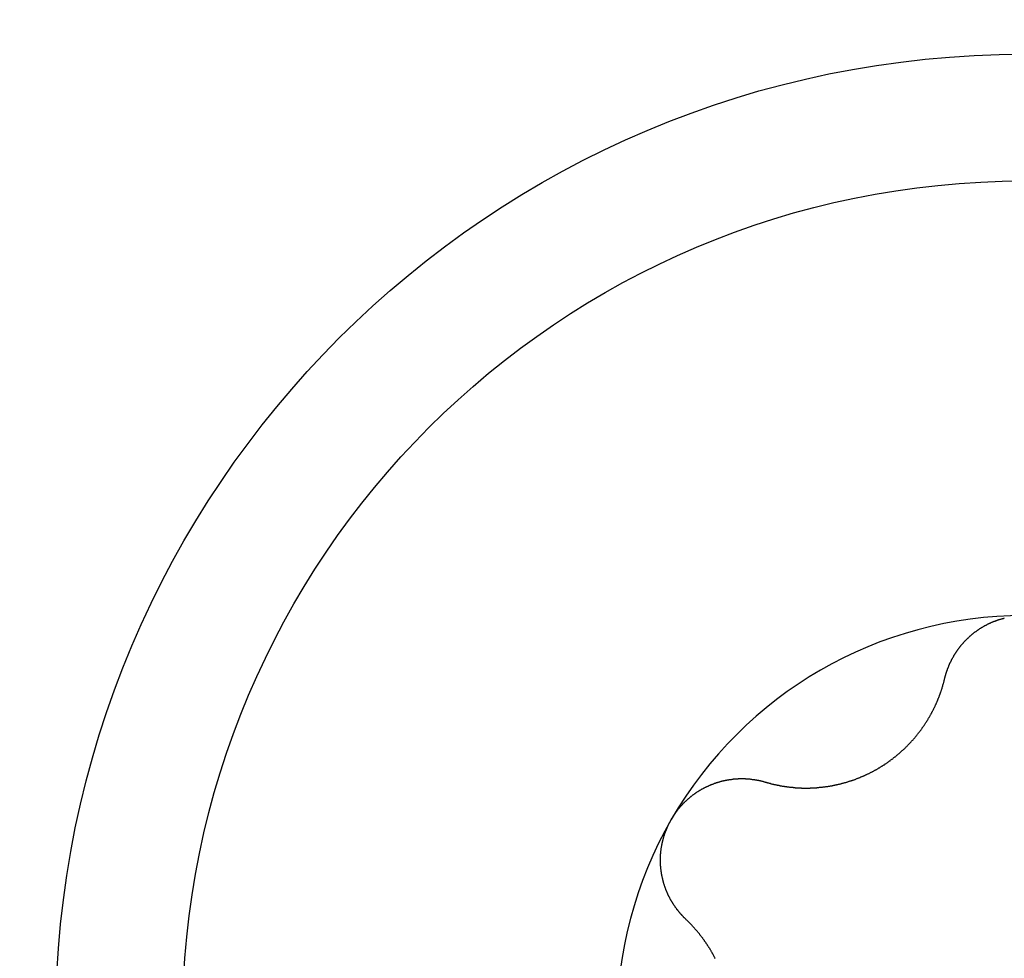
# Model space of a CAD drawing. Extents: x 1107 to 4046, y 937 to 3355.
# Tile 699 of 861: x 2090.93 to 2096.37, y 3190.38 to 3195.56. Entities that reach past the tile are written whole.
import ezdxf

# ---------------------------------------------------------------- set-up
doc = ezdxf.new("R2010")
doc.units = 0
doc.layers.add('KF_VIDA_L___C_BOTTOM', color=7, linetype='CONTINUOUS')

# ---------------------------------------------------------------- blocks, each defined once
blk = doc.blocks.new('KF_VIDA_L___C_BOTTOM')
at = {"layer": 'KF_VIDA_L___C_BOTTOM'}
for points in [[(-90.9379, 316.904, 0), (-90.9373, 316.906, 0), (-90.9368, 316.908, 0), (-90.9362, 316.91, 0), (-90.9357, 316.913, 0), (-90.9351, 316.915, 0), (-90.9345, 316.917, 0), (-90.9339, 316.919, 0), (-90.9333, 316.921, 0), (-90.9327, 316.923, 0), (-90.9321, 316.926, 0), (-90.9314, 316.928, 0), (-90.9308, 316.93, 0), (-90.9301, 316.932, 0), (-90.9295, 316.934, 0), (-90.9288, 316.936, 0), (-90.9281, 316.939, 0), (-90.9274, 316.941, 0), (-90.9267, 316.943, 0), (-90.9259, 316.945, 0), (-90.9252, 316.947, 0), (-90.9244, 316.949, 0), (-90.9237, 316.951, 0), (-90.9229, 316.954, 0), (-90.9221, 316.956, 0), (-90.9213, 316.958, 0), (-90.9205, 316.96, 0), (-90.9197, 316.962, 0), (-90.9189, 316.964, 0), (-90.9181, 316.966, 0), (-90.9172, 316.968, 0), (-90.9163, 316.971, 0), (-90.9155, 316.973, 0), (-90.9146, 316.975, 0), (-90.9137, 316.977, 0), (-90.9128, 316.979, 0), (-90.9119, 316.981, 0), (-90.911, 316.983, 0), (-90.9101, 316.985, 0), (-90.9091, 316.987, 0), (-90.9082, 316.989, 0), (-90.9072, 316.991, 0), (-90.9062, 316.993, 0), (-90.9053, 316.995, 0), (-90.9043, 316.997, 0), (-90.9033, 316.999, 0), (-90.9023, 317.001, 0), (-90.9013, 317.003, 0), (-90.9002, 317.006, 0), (-90.8992, 317.008, 0), (-90.8981, 317.01, 0), (-90.8971, 317.012, 0), (-90.896, 317.014, 0), (-90.8949, 317.016, 0), (-90.8938, 317.018, 0), (-90.8927, 317.019, 0), (-90.8916, 317.021, 0), (-90.8905, 317.023, 0), (-90.8894, 317.025, 0), (-90.8883, 317.027, 0), (-90.8871, 317.029, 0), (-90.886, 317.031, 0), (-90.8848, 317.033, 0), (-90.8836, 317.035, 0), (-90.8825, 317.037, 0), (-90.8813, 317.039, 0), (-90.8801, 317.041, 0), (-90.8789, 317.043, 0), (-90.8776, 317.045, 0), (-90.8764, 317.047, 0), (-90.8752, 317.048, 0), (-90.8739, 317.05, 0), (-90.8727, 317.052, 0), (-90.8714, 317.054, 0), (-90.8701, 317.056, 0), (-90.8689, 317.058, 0), (-90.8676, 317.06, 0), (-90.8663, 317.061, 0), (-90.865, 317.063, 0), (-90.8636, 317.065, 0), (-90.8623, 317.067, 0), (-90.861, 317.069, 0), (-90.8596, 317.07, 0), (-90.8583, 317.072, 0), (-90.8569, 317.074, 0), (-90.8556, 317.076, 0), (-90.8542, 317.078, 0), (-90.8528, 317.079, 0), (-90.8514, 317.081, 0), (-90.85, 317.083, 0), (-90.8486, 317.085, 0), (-90.8471, 317.086, 0), (-90.8457, 317.088, 0), (-90.8442, 317.09, 0), (-90.8427, 317.092, 0), (-90.8412, 317.093, 0), (-90.8397, 317.095, 0), (-90.8382, 317.097, 0), (-90.8367, 317.098, 0), (-90.8352, 317.1, 0), (-90.8336, 317.102, 0), (-90.8321, 317.104, 0), (-90.8305, 317.105, 0), (-90.829, 317.107, 0), (-90.8274, 317.109, 0), (-90.8258, 317.11, 0), (-90.8242, 317.112, 0), (-90.8225, 317.114, 0), (-90.8209, 317.115, 0), (-90.8193, 317.117, 0), (-90.8176, 317.119, 0), (-90.8159, 317.12, 0), (-90.8143, 317.122, 0), (-90.8126, 317.124, 0), (-90.8109, 317.125, 0), (-90.8092, 317.127, 0), (-90.8075, 317.128, 0), (-90.8057, 317.13, 0), (-90.804, 317.132, 0), (-90.8023, 317.133, 0), (-90.8005, 317.135, 0), (-90.7987, 317.136, 0), (-90.797, 317.138, 0), (-90.7952, 317.139, 0), (-90.7934, 317.141, 0), (-90.7916, 317.143, 0), (-90.7897, 317.144, 0), (-90.7879, 317.146, 0), (-90.7861, 317.147, 0), (-90.7842, 317.149, 0), (-90.7824, 317.15, 0), (-90.7805, 317.152, 0), (-90.7786, 317.153, 0), (-90.7767, 317.155, 0), (-90.7749, 317.156, 0), (-90.773, 317.158, 0), (-90.771, 317.159, 0), (-90.7691, 317.16, 0), (-90.7672, 317.162, 0), (-90.7652, 317.163, 0), (-90.7633, 317.165, 0), (-90.7613, 317.166, 0), (-90.7594, 317.168, 0), (-90.7574, 317.169, 0), (-90.7554, 317.17, 0), (-90.7534, 317.172, 0), (-90.7514, 317.173, 0), (-90.7494, 317.174, 0), (-90.7474, 317.176, 0), (-90.7454, 317.177, 0), (-90.7433, 317.178, 0), (-90.7413, 317.18, 0), (-90.7392, 317.181, 0), (-90.7372, 317.182, 0), (-90.7351, 317.184, 0), (-90.733, 317.185, 0), (-90.731, 317.186, 0), (-90.7289, 317.187, 0), (-90.7268, 317.189, 0), (-90.7247, 317.19, 0), (-90.7225, 317.191, 0), (-90.7204, 317.192, 0), (-90.7183, 317.193, 0), (-90.7161, 317.195, 0), (-90.714, 317.196, 0), (-90.7118, 317.197, 0), (-90.7097, 317.198, 0), (-90.7075, 317.199, 0), (-90.7053, 317.2, 0), (-90.7032, 317.202, 0), (-90.701, 317.203, 0), (-90.6988, 317.204, 0), (-90.6966, 317.205, 0), (-90.6944, 317.206, 0), (-90.6921, 317.207, 0), (-90.6899, 317.208, 0), (-90.6877, 317.209, 0), (-90.6854, 317.21, 0), (-90.6832, 317.211, 0), (-90.6809, 317.212, 0), (-90.6787, 317.213, 0), (-90.6764, 317.214, 0), (-90.6742, 317.215, 0), (-90.6719, 317.216, 0), (-90.6696, 317.217, 0), (-90.6673, 317.218, 0), (-90.665, 317.219, 0), (-90.6627, 317.219, 0), (-90.6604, 317.22, 0), (-90.6581, 317.221, 0), (-90.6558, 317.222, 0), (-90.6535, 317.223, 0), (-90.6512, 317.224, 0), (-90.6488, 317.225, 0), (-90.6465, 317.225, 0), (-90.6442, 317.226, 0), (-90.6418, 317.227, 0), (-90.6395, 317.228, 0), (-90.6371, 317.228, 0), (-90.6348, 317.229, 0), (-90.6324, 317.23, 0), (-90.6301, 317.231, 0), (-90.6277, 317.231, 0), (-90.6253, 317.232, 0), (-90.623, 317.233, 0), (-90.6206, 317.233, 0), (-90.6182, 317.234, 0), (-90.6158, 317.235, 0), (-90.6135, 317.235, 0), (-90.6111, 317.236, 0), (-90.6087, 317.237, 0)], [(-91.9298, 316.331, 0), (-91.9272, 316.33, 0), (-91.9246, 316.33, 0), (-91.9219, 316.329, 0), (-91.9193, 316.328, 0), (-91.9166, 316.327, 0), (-91.914, 316.327, 0), (-91.9113, 316.326, 0), (-91.9087, 316.325, 0), (-91.906, 316.324, 0), (-91.9034, 316.324, 0), (-91.9007, 316.323, 0), (-91.8981, 316.322, 0), (-91.8954, 316.322, 0), (-91.8927, 316.321, 0), (-91.8901, 316.32, 0), (-91.8874, 316.32, 0), (-91.8847, 316.319, 0), (-91.8821, 316.318, 0), (-91.8794, 316.318, 0), (-91.8767, 316.317, 0), (-91.8741, 316.317, 0), (-91.8714, 316.316, 0), (-91.8687, 316.315, 0), (-91.866, 316.315, 0), (-91.8633, 316.314, 0), (-91.8607, 316.314, 0), (-91.858, 316.313, 0), (-91.8553, 316.313, 0), (-91.8526, 316.312, 0), (-91.8499, 316.312, 0), (-91.8473, 316.311, 0), (-91.8446, 316.311, 0), (-91.8419, 316.31, 0), (-91.8392, 316.31, 0), (-91.8365, 316.309, 0), (-91.8338, 316.309, 0), (-91.8312, 316.308, 0), (-91.8285, 316.308, 0), (-91.8258, 316.308, 0), (-91.8231, 316.307, 0), (-91.8204, 316.307, 0), (-91.8177, 316.306, 0), (-91.8151, 316.306, 0), (-91.8124, 316.306, 0), (-91.8097, 316.305, 0), (-91.807, 316.305, 0), (-91.8043, 316.304, 0), (-91.8016, 316.304, 0), (-91.799, 316.304, 0), (-91.7963, 316.303, 0), (-91.7936, 316.303, 0), (-91.7909, 316.303, 0), (-91.7883, 316.303, 0), (-91.7856, 316.302, 0), (-91.7829, 316.302, 0), (-91.7802, 316.302, 0), (-91.7776, 316.302, 0), (-91.7749, 316.301, 0), (-91.7722, 316.301, 0), (-91.7696, 316.301, 0), (-91.7669, 316.301, 0), (-91.7642, 316.3, 0), (-91.7616, 316.3, 0), (-91.7589, 316.3, 0), (-91.7562, 316.3, 0), (-91.7536, 316.3, 0), (-91.7509, 316.299, 0), (-91.7483, 316.299, 0), (-91.7456, 316.299, 0), (-91.7429, 316.299, 0), (-91.7402, 316.299, 0), (-91.7375, 316.299, 0), (-91.7348, 316.299, 0), (-91.7321, 316.299, 0), (-91.7294, 316.298, 0), (-91.7266, 316.298, 0), (-91.7239, 316.298, 0), (-91.7212, 316.298, 0), (-91.7184, 316.298, 0), (-91.7156, 316.298, 0), (-91.7129, 316.298, 0), (-91.7101, 316.298, 0), (-91.7073, 316.298, 0), (-91.7046, 316.298, 0), (-91.7018, 316.298, 0), (-91.699, 316.298, 0), (-91.6962, 316.298, 0), (-91.6934, 316.298, 0), (-91.6906, 316.298, 0), (-91.6878, 316.298, 0), (-91.6849, 316.298, 0), (-91.6821, 316.298, 0), (-91.6793, 316.299, 0), (-91.6765, 316.299, 0), (-91.6736, 316.299, 0), (-91.6708, 316.299, 0), (-91.6679, 316.299, 0), (-91.6651, 316.299, 0), (-91.6622, 316.299, 0), (-91.6594, 316.299, 0), (-91.6565, 316.3, 0), (-91.6536, 316.3, 0), (-91.6507, 316.3, 0), (-91.6479, 316.3, 0), (-91.645, 316.3, 0), (-91.6421, 316.301, 0), (-91.6392, 316.301, 0), (-91.6363, 316.301, 0), (-91.6334, 316.301, 0), (-91.6305, 316.302, 0), (-91.6276, 316.302, 0), (-91.6247, 316.302, 0), (-91.6218, 316.302, 0), (-91.6189, 316.303, 0), (-91.616, 316.303, 0), (-91.6131, 316.303, 0), (-91.6102, 316.304, 0), (-91.6073, 316.304, 0), (-91.6044, 316.304, 0), (-91.6014, 316.305, 0), (-91.5985, 316.305, 0), (-91.5956, 316.306, 0), (-91.5927, 316.306, 0), (-91.5897, 316.306, 0), (-91.5868, 316.307, 0), (-91.5839, 316.307, 0), (-91.581, 316.308, 0), (-91.578, 316.308, 0), (-91.5751, 316.309, 0), (-91.5722, 316.309, 0), (-91.5692, 316.31, 0), (-91.5663, 316.31, 0), (-91.5634, 316.311, 0), (-91.5604, 316.311, 0), (-91.5575, 316.312, 0), (-91.5546, 316.312, 0), (-91.5516, 316.313, 0), (-91.5487, 316.314, 0), (-91.5457, 316.314, 0), (-91.5428, 316.315, 0), (-91.5399, 316.315, 0), (-91.5369, 316.316, 0), (-91.534, 316.317, 0), (-91.5311, 316.317, 0), (-91.5282, 316.318, 0), (-91.5252, 316.319, 0), (-91.5223, 316.319, 0), (-91.5194, 316.32, 0), (-91.5164, 316.321, 0), (-91.5135, 316.321, 0), (-91.5106, 316.322, 0), (-91.5077, 316.323, 0), (-91.5048, 316.324, 0), (-91.5018, 316.325, 0), (-91.4989, 316.325, 0), (-91.496, 316.326, 0), (-91.4931, 316.327, 0), (-91.4902, 316.328, 0), (-91.4873, 316.329, 0), (-91.4844, 316.329, 0), (-91.4815, 316.33, 0), (-91.4786, 316.331, 0), (-91.4757, 316.332, 0), (-91.4728, 316.333, 0), (-91.4699, 316.334, 0), (-91.467, 316.335, 0), (-91.4642, 316.336, 0), (-91.4613, 316.337, 0), (-91.4584, 316.337, 0), (-91.4555, 316.338, 0), (-91.4527, 316.339, 0), (-91.4498, 316.34, 0), (-91.4469, 316.341, 0), (-91.4441, 316.342, 0), (-91.4412, 316.343, 0), (-91.4384, 316.344, 0), (-91.4356, 316.345, 0), (-91.4327, 316.346, 0), (-91.4299, 316.347, 0), (-91.4271, 316.349, 0), (-91.4242, 316.35, 0), (-91.4214, 316.351, 0), (-91.4186, 316.352, 0), (-91.4158, 316.353, 0), (-91.413, 316.354, 0), (-91.4102, 316.355, 0), (-91.4074, 316.356, 0), (-91.4046, 316.357, 0), (-91.4018, 316.359, 0), (-91.3991, 316.36, 0), (-91.3963, 316.361, 0), (-91.3935, 316.362, 0), (-91.3908, 316.363, 0), (-91.388, 316.364, 0), (-91.3853, 316.366, 0), (-91.3826, 316.367, 0), (-91.3798, 316.368, 0), (-91.3771, 316.369, 0), (-91.3744, 316.371, 0), (-91.3717, 316.372, 0), (-91.369, 316.373, 0), (-91.3663, 316.374, 0), (-91.3636, 316.376, 0), (-91.3609, 316.377, 0), (-91.3583, 316.378, 0), (-91.3556, 316.379, 0), (-91.3529, 316.381, 0), (-91.3503, 316.382, 0), (-91.3477, 316.383, 0), (-91.345, 316.385, 0), (-91.3424, 316.386, 0), (-91.3398, 316.387, 0), (-91.3372, 316.389, 0), (-91.3346, 316.39, 0), (-91.332, 316.392, 0), (-91.3294, 316.393, 0), (-91.3268, 316.394, 0), (-91.3243, 316.396, 0), (-91.3217, 316.397, 0), (-91.3192, 316.399, 0), (-91.3166, 316.4, 0), (-91.3141, 316.401, 0), (-91.3116, 316.403, 0), (-91.3091, 316.404, 0), (-91.3066, 316.406, 0), (-91.3041, 316.407, 0), (-91.3016, 316.409, 0), (-91.2991, 316.41, 0), (-91.2966, 316.412, 0), (-91.2941, 316.413, 0), (-91.2916, 316.415, 0), (-91.2891, 316.416, 0), (-91.2866, 316.418, 0), (-91.2841, 316.419, 0), (-91.2817, 316.421, 0), (-91.2792, 316.423, 0), (-91.2767, 316.424, 0), (-91.2742, 316.426, 0), (-91.2718, 316.427, 0), (-91.2693, 316.429, 0), (-91.2668, 316.431, 0), (-91.2644, 316.432, 0), (-91.2619, 316.434, 0), (-91.2595, 316.436, 0), (-91.257, 316.437, 0), (-91.2546, 316.439, 0), (-91.2521, 316.441, 0), (-91.2497, 316.443, 0), (-91.2473, 316.444, 0), (-91.2448, 316.446, 0), (-91.2424, 316.448, 0), (-91.24, 316.449, 0), (-91.2376, 316.451, 0), (-91.2352, 316.453, 0), (-91.2328, 316.455, 0), (-91.2304, 316.457, 0), (-91.228, 316.458, 0), (-91.2256, 316.46, 0), (-91.2232, 316.462, 0), (-91.2208, 316.464, 0), (-91.2185, 316.466, 0), (-91.2161, 316.468, 0), (-91.2137, 316.47, 0), (-91.2114, 316.471, 0), (-91.209, 316.473, 0), (-91.2067, 316.475, 0), (-91.2044, 316.477, 0), (-91.202, 316.479, 0), (-91.1997, 316.481, 0), (-91.1974, 316.483, 0), (-91.1951, 316.485, 0), (-91.1928, 316.487, 0), (-91.1905, 316.489, 0), (-91.1882, 316.491, 0), (-91.1859, 316.493, 0), (-91.1836, 316.495, 0), (-91.1814, 316.497, 0), (-91.1791, 316.499, 0), (-91.1768, 316.501, 0), (-91.1746, 316.503, 0), (-91.1724, 316.505, 0), (-91.1701, 316.507, 0), (-91.1679, 316.509, 0), (-91.1657, 316.511, 0), (-91.1635, 316.513, 0), (-91.1613, 316.515, 0), (-91.1591, 316.517, 0), (-91.1569, 316.519, 0), (-91.1547, 316.521, 0), (-91.1526, 316.524, 0), (-91.1504, 316.526, 0), (-91.1483, 316.528, 0), (-91.1461, 316.53, 0), (-91.144, 316.532, 0), (-91.1419, 316.534, 0), (-91.1398, 316.536, 0), (-91.1377, 316.538, 0), (-91.1356, 316.541, 0), (-91.1335, 316.543, 0), (-91.1314, 316.545, 0), (-91.1294, 316.547, 0), (-91.1273, 316.549, 0), (-91.1253, 316.552, 0), (-91.1232, 316.554, 0), (-91.1212, 316.556, 0), (-91.1192, 316.558, 0), (-91.1172, 316.56, 0), (-91.1152, 316.563, 0), (-91.1132, 316.565, 0), (-91.1113, 316.567, 0), (-91.1093, 316.569, 0), (-91.1074, 316.572, 0), (-91.1054, 316.574, 0), (-91.1035, 316.576, 0), (-91.1016, 316.579, 0), (-91.0997, 316.581, 0), (-91.0978, 316.583, 0), (-91.0959, 316.585, 0), (-91.094, 316.588, 0), (-91.0921, 316.59, 0), (-91.0903, 316.592, 0), (-91.0884, 316.595, 0), (-91.0866, 316.597, 0), (-91.0847, 316.599, 0), (-91.0829, 316.602, 0), (-91.0811, 316.604, 0), (-91.0793, 316.606, 0), (-91.0775, 316.609, 0), (-91.0758, 316.611, 0), (-91.074, 316.613, 0), (-91.0723, 316.616, 0), (-91.0705, 316.618, 0), (-91.0688, 316.62, 0), (-91.0671, 316.623, 0), (-91.0654, 316.625, 0), (-91.0637, 316.628, 0), (-91.062, 316.63, 0), (-91.0603, 316.632, 0), (-91.0586, 316.635, 0), (-91.057, 316.637, 0), (-91.0553, 316.639, 0), (-91.0537, 316.642, 0), (-91.0521, 316.644, 0), (-91.0504, 316.647, 0), (-91.0488, 316.649, 0), (-91.0473, 316.651, 0), (-91.0457, 316.654, 0), (-91.0441, 316.656, 0), (-91.0426, 316.659, 0), (-91.041, 316.661, 0), (-91.0395, 316.663, 0), (-91.0379, 316.666, 0), (-91.0364, 316.668, 0), (-91.0349, 316.671, 0), (-91.0334, 316.673, 0), (-91.032, 316.675, 0), (-91.0305, 316.678, 0), (-91.029, 316.68, 0), (-91.0276, 316.683, 0), (-91.0262, 316.685, 0), (-91.0247, 316.687, 0), (-91.0233, 316.69, 0), (-91.0219, 316.692, 0), (-91.0205, 316.695, 0), (-91.0192, 316.697, 0), (-91.0178, 316.699, 0), (-91.0164, 316.702, 0), (-91.0151, 316.704, 0), (-91.0138, 316.707, 0), (-91.0124, 316.709, 0), (-91.0111, 316.711, 0), (-91.0098, 316.714, 0), (-91.0086, 316.716, 0), (-91.0073, 316.719, 0), (-91.006, 316.721, 0), (-91.0048, 316.723, 0), (-91.0035, 316.726, 0), (-91.0023, 316.728, 0), (-91.0011, 316.731, 0), (-90.9999, 316.733, 0), (-90.9987, 316.735, 0), (-90.9975, 316.738, 0), (-90.9964, 316.74, 0), (-90.9952, 316.743, 0), (-90.994, 316.745, 0), (-90.9929, 316.747, 0), (-90.9917, 316.75, 0), (-90.9906, 316.752, 0), (-90.9895, 316.755, 0), (-90.9884, 316.757, 0), (-90.9872, 316.76, 0), (-90.9861, 316.762, 0), (-90.985, 316.764, 0), (-90.9839, 316.767, 0), (-90.9829, 316.769, 0), (-90.9818, 316.772, 0), (-90.9807, 316.774, 0), (-90.9797, 316.777, 0), (-90.9786, 316.779, 0), (-90.9776, 316.782, 0), (-90.9765, 316.784, 0), (-90.9755, 316.787, 0), (-90.9745, 316.789, 0), (-90.9735, 316.792, 0), (-90.9724, 316.794, 0), (-90.9714, 316.797, 0), (-90.9705, 316.799, 0), (-90.9695, 316.802, 0), (-90.9685, 316.804, 0), (-90.9675, 316.807, 0), (-90.9666, 316.81, 0), (-90.9656, 316.812, 0), (-90.9647, 316.815, 0), (-90.9638, 316.817, 0), (-90.9628, 316.82, 0), (-90.9619, 316.822, 0), (-90.961, 316.825, 0), (-90.9601, 316.828, 0), (-90.9592, 316.83, 0), (-90.9583, 316.833, 0), (-90.9575, 316.835, 0), (-90.9566, 316.838, 0), (-90.9557, 316.84, 0), (-90.9549, 316.843, 0), (-90.9541, 316.846, 0), (-90.9532, 316.848, 0), (-90.9524, 316.851, 0), (-90.9516, 316.854, 0), (-90.9508, 316.856, 0), (-90.95, 316.859, 0), (-90.9492, 316.861, 0), (-90.9484, 316.864, 0), (-90.9477, 316.867, 0), (-90.9469, 316.869, 0), (-90.9461, 316.872, 0), (-90.9454, 316.875, 0), (-90.9447, 316.877, 0), (-90.9439, 316.88, 0), (-90.9432, 316.883, 0), (-90.9425, 316.885, 0), (-90.9418, 316.888, 0), (-90.9411, 316.89, 0), (-90.9405, 316.893, 0), (-90.9398, 316.896, 0), (-90.9391, 316.898, 0), (-90.9385, 316.901, 0), (-90.9379, 316.904, 0)], [(-92.4486, 316.125, 0), (-92.4473, 316.127, 0), (-92.4461, 316.129, 0), (-92.4449, 316.131, 0), (-92.4437, 316.133, 0), (-92.4424, 316.135, 0), (-92.4411, 316.137, 0), (-92.4398, 316.139, 0), (-92.4385, 316.141, 0), (-92.4372, 316.144, 0), (-92.4359, 316.146, 0), (-92.4346, 316.148, 0), (-92.4332, 316.15, 0), (-92.4319, 316.152, 0), (-92.4305, 316.154, 0), (-92.4291, 316.156, 0), (-92.4277, 316.158, 0), (-92.4263, 316.16, 0), (-92.4249, 316.162, 0), (-92.4235, 316.164, 0), (-92.4221, 316.166, 0), (-92.4206, 316.167, 0), (-92.4191, 316.169, 0), (-92.4177, 316.171, 0), (-92.4162, 316.173, 0), (-92.4147, 316.175, 0), (-92.4132, 316.177, 0), (-92.4117, 316.179, 0), (-92.4101, 316.181, 0), (-92.4086, 316.183, 0), (-92.407, 316.185, 0), (-92.4055, 316.187, 0), (-92.4039, 316.189, 0), (-92.4023, 316.19, 0), (-92.4007, 316.192, 0), (-92.3991, 316.194, 0), (-92.3975, 316.196, 0), (-92.3959, 316.198, 0), (-92.3943, 316.2, 0), (-92.3926, 316.202, 0), (-92.391, 316.203, 0), (-92.3893, 316.205, 0), (-92.3876, 316.207, 0), (-92.3859, 316.209, 0), (-92.3842, 316.211, 0), (-92.3825, 316.212, 0), (-92.3808, 316.214, 0), (-92.3791, 316.216, 0), (-92.3774, 316.218, 0), (-92.3756, 316.219, 0), (-92.3739, 316.221, 0), (-92.3721, 316.223, 0), (-92.3703, 316.225, 0), (-92.3685, 316.226, 0), (-92.3667, 316.228, 0), (-92.3649, 316.23, 0), (-92.3631, 316.231, 0), (-92.3613, 316.233, 0), (-92.3595, 316.235, 0), (-92.3577, 316.236, 0), (-92.3558, 316.238, 0), (-92.354, 316.24, 0), (-92.3521, 316.241, 0), (-92.3502, 316.243, 0), (-92.3484, 316.244, 0), (-92.3465, 316.246, 0), (-92.3446, 316.248, 0), (-92.3427, 316.249, 0), (-92.3408, 316.251, 0), (-92.3388, 316.252, 0), (-92.3369, 316.254, 0), (-92.335, 316.255, 0), (-92.333, 316.257, 0), (-92.3311, 316.258, 0), (-92.3291, 316.26, 0), (-92.3271, 316.261, 0), (-92.3252, 316.263, 0), (-92.3232, 316.264, 0), (-92.3212, 316.266, 0), (-92.3192, 316.267, 0), (-92.3172, 316.268, 0), (-92.3152, 316.27, 0), (-92.3132, 316.271, 0), (-92.3111, 316.273, 0), (-92.3091, 316.274, 0), (-92.3071, 316.275, 0), (-92.305, 316.277, 0), (-92.3029, 316.278, 0), (-92.3009, 316.279, 0), (-92.2988, 316.281, 0), (-92.2967, 316.282, 0), (-92.2947, 316.283, 0), (-92.2926, 316.285, 0), (-92.2905, 316.286, 0), (-92.2884, 316.287, 0), (-92.2863, 316.288, 0), (-92.2842, 316.289, 0), (-92.282, 316.291, 0), (-92.2799, 316.292, 0), (-92.2778, 316.293, 0), (-92.2757, 316.294, 0), (-92.2735, 316.295, 0), (-92.2714, 316.297, 0), (-92.2692, 316.298, 0), (-92.2671, 316.299, 0), (-92.2649, 316.3, 0), (-92.2627, 316.301, 0), (-92.2606, 316.302, 0), (-92.2584, 316.303, 0), (-92.2562, 316.304, 0), (-92.254, 316.305, 0), (-92.2519, 316.306, 0), (-92.2497, 316.307, 0), (-92.2475, 316.308, 0), (-92.2453, 316.309, 0), (-92.2431, 316.31, 0), (-92.2409, 316.311, 0), (-92.2387, 316.312, 0), (-92.2365, 316.313, 0), (-92.2342, 316.314, 0), (-92.232, 316.315, 0), (-92.2298, 316.316, 0), (-92.2276, 316.317, 0), (-92.2254, 316.318, 0), (-92.2231, 316.319, 0), (-92.2209, 316.32, 0), (-92.2187, 316.32, 0), (-92.2164, 316.321, 0), (-92.2142, 316.322, 0), (-92.212, 316.323, 0), (-92.2097, 316.324, 0), (-92.2075, 316.325, 0), (-92.2052, 316.325, 0), (-92.203, 316.326, 0), (-92.2007, 316.327, 0), (-92.1985, 316.328, 0), (-92.1962, 316.328, 0), (-92.194, 316.329, 0), (-92.1917, 316.33, 0), (-92.1895, 316.33, 0), (-92.1872, 316.331, 0), (-92.185, 316.332, 0), (-92.1827, 316.332, 0), (-92.1805, 316.333, 0), (-92.1782, 316.334, 0), (-92.176, 316.334, 0), (-92.1737, 316.335, 0), (-92.1715, 316.336, 0), (-92.1692, 316.336, 0), (-92.167, 316.337, 0), (-92.1647, 316.337, 0), (-92.1625, 316.338, 0), (-92.1602, 316.338, 0), (-92.1579, 316.339, 0), (-92.1557, 316.339, 0), (-92.1535, 316.34, 0), (-92.1512, 316.34, 0), (-92.149, 316.341, 0), (-92.1467, 316.341, 0), (-92.1445, 316.342, 0), (-92.1422, 316.342, 0), (-92.14, 316.343, 0), (-92.1377, 316.343, 0), (-92.1355, 316.343, 0), (-92.1333, 316.344, 0), (-92.131, 316.344, 0), (-92.1288, 316.345, 0), (-92.1266, 316.345, 0), (-92.1244, 316.345, 0), (-92.1221, 316.346, 0), (-92.1199, 316.346, 0), (-92.1177, 316.346, 0), (-92.1155, 316.346, 0), (-92.1133, 316.347, 0), (-92.111, 316.347, 0), (-92.1088, 316.347, 0), (-92.1066, 316.347, 0), (-92.1043, 316.348, 0), (-92.1021, 316.348, 0), (-92.0999, 316.348, 0), (-92.0976, 316.348, 0), (-92.0954, 316.348, 0), (-92.0931, 316.349, 0), (-92.0909, 316.349, 0), (-92.0887, 316.349, 0), (-92.0864, 316.349, 0), (-92.0842, 316.349, 0), (-92.0819, 316.349, 0), (-92.0797, 316.349, 0), (-92.0774, 316.35, 0), (-92.0751, 316.35, 0), (-92.0729, 316.35, 0), (-92.0706, 316.35, 0), (-92.0684, 316.35, 0), (-92.0661, 316.35, 0), (-92.0639, 316.35, 0), (-92.0616, 316.35, 0), (-92.0593, 316.35, 0), (-92.0571, 316.35, 0), (-92.0548, 316.35, 0), (-92.0525, 316.35, 0), (-92.0503, 316.35, 0), (-92.048, 316.35, 0), (-92.0458, 316.35, 0), (-92.0435, 316.35, 0), (-92.0412, 316.35, 0), (-92.039, 316.349, 0), (-92.0367, 316.349, 0), (-92.0344, 316.349, 0), (-92.0322, 316.349, 0), (-92.0299, 316.349, 0), (-92.0277, 316.349, 0), (-92.0254, 316.349, 0), (-92.0231, 316.348, 0), (-92.0209, 316.348, 0), (-92.0186, 316.348, 0), (-92.0164, 316.348, 0), (-92.0141, 316.348, 0), (-92.0119, 316.347, 0), (-92.0096, 316.347, 0), (-92.0073, 316.347, 0), (-92.0051, 316.347, 0), (-92.0028, 316.346, 0), (-92.0006, 316.346, 0), (-91.9983, 316.346, 0), (-91.9961, 316.346, 0), (-91.9939, 316.345, 0), (-91.9916, 316.345, 0), (-91.9894, 316.345, 0), (-91.9871, 316.344, 0), (-91.9849, 316.344, 0), (-91.9827, 316.343, 0), (-91.9804, 316.343, 0), (-91.9782, 316.343, 0), (-91.976, 316.342, 0), (-91.9737, 316.342, 0), (-91.9715, 316.341, 0), (-91.9693, 316.341, 0), (-91.9671, 316.341, 0), (-91.9649, 316.34, 0), (-91.9627, 316.34, 0), (-91.9604, 316.339, 0), (-91.9582, 316.339, 0), (-91.956, 316.338, 0), (-91.9538, 316.338, 0), (-91.9516, 316.337, 0), (-91.9494, 316.336, 0), (-91.9472, 316.336, 0), (-91.9451, 316.335, 0), (-91.9429, 316.335, 0), (-91.9407, 316.334, 0), (-91.9385, 316.334, 0), (-91.9363, 316.333, 0), (-91.9342, 316.332, 0), (-91.932, 316.332, 0), (-91.9298, 316.331, 0)], [(-92.3677, 315.573, 0), (-92.3693, 315.574, 0), (-92.371, 315.576, 0), (-92.3726, 315.577, 0), (-92.3742, 315.579, 0), (-92.3758, 315.581, 0), (-92.3774, 315.582, 0), (-92.379, 315.584, 0), (-92.3806, 315.585, 0), (-92.3821, 315.587, 0), (-92.3837, 315.589, 0), (-92.3853, 315.59, 0), (-92.3868, 315.592, 0), (-92.3884, 315.594, 0), (-92.3899, 315.595, 0), (-92.3914, 315.597, 0), (-92.3929, 315.599, 0), (-92.3944, 315.6, 0), (-92.3959, 315.602, 0), (-92.3974, 315.604, 0), (-92.3989, 315.605, 0), (-92.4004, 315.607, 0), (-92.4019, 315.609, 0), (-92.4033, 315.611, 0), (-92.4048, 315.612, 0), (-92.4062, 315.614, 0), (-92.4077, 315.616, 0), (-92.4091, 315.618, 0), (-92.4105, 315.619, 0), (-92.4119, 315.621, 0), (-92.4133, 315.623, 0), (-92.4147, 315.625, 0), (-92.4161, 315.626, 0), (-92.4174, 315.628, 0), (-92.4188, 315.63, 0), (-92.4202, 315.632, 0), (-92.4215, 315.634, 0), (-92.4228, 315.636, 0), (-92.4242, 315.637, 0), (-92.4255, 315.639, 0), (-92.4268, 315.641, 0), (-92.4281, 315.643, 0), (-92.4294, 315.645, 0), (-92.4307, 315.647, 0), (-92.4319, 315.649, 0), (-92.4332, 315.65, 0), (-92.4345, 315.652, 0), (-92.4357, 315.654, 0), (-92.4369, 315.656, 0), (-92.4382, 315.658, 0), (-92.4394, 315.66, 0), (-92.4406, 315.662, 0), (-92.4418, 315.664, 0), (-92.443, 315.666, 0), (-92.4441, 315.668, 0), (-92.4453, 315.67, 0), (-92.4465, 315.672, 0), (-92.4476, 315.674, 0), (-92.4487, 315.675, 0), (-92.4499, 315.677, 0), (-92.451, 315.679, 0), (-92.4521, 315.681, 0), (-92.4532, 315.683, 0), (-92.4543, 315.685, 0), (-92.4553, 315.687, 0), (-92.4564, 315.689, 0), (-92.4575, 315.691, 0), (-92.4585, 315.693, 0), (-92.4595, 315.695, 0), (-92.4606, 315.697, 0), (-92.4616, 315.699, 0), (-92.4626, 315.701, 0), (-92.4636, 315.703, 0), (-92.4646, 315.705, 0), (-92.4655, 315.707, 0), (-92.4665, 315.709, 0), (-92.4674, 315.711, 0), (-92.4684, 315.714, 0), (-92.4693, 315.716, 0), (-92.4702, 315.718, 0), (-92.4711, 315.72, 0), (-92.472, 315.722, 0), (-92.4729, 315.724, 0), (-92.4738, 315.726, 0), (-92.4746, 315.728, 0), (-92.4755, 315.73, 0), (-92.4763, 315.732, 0), (-92.4772, 315.734, 0), (-92.478, 315.736, 0), (-92.4788, 315.738, 0), (-92.4796, 315.74, 0), (-92.4804, 315.743, 0), (-92.4812, 315.745, 0), (-92.482, 315.747, 0), (-92.4827, 315.749, 0), (-92.4835, 315.751, 0), (-92.4842, 315.753, 0), (-92.485, 315.755, 0), (-92.4857, 315.758, 0), (-92.4864, 315.76, 0), (-92.4871, 315.762, 0), (-92.4878, 315.764, 0), (-92.4885, 315.766, 0), (-92.4892, 315.769, 0), (-92.4898, 315.771, 0), (-92.4905, 315.773, 0), (-92.4911, 315.775, 0), (-92.4917, 315.778, 0), (-92.4924, 315.78, 0), (-92.493, 315.782, 0), (-92.4936, 315.784, 0), (-92.4942, 315.787, 0), (-92.4948, 315.789, 0), (-92.4953, 315.791, 0), (-92.4959, 315.793, 0), (-92.4964, 315.796, 0), (-92.497, 315.798, 0), (-92.4975, 315.8, 0), (-92.498, 315.803, 0), (-92.4985, 315.805, 0), (-92.499, 315.807, 0), (-92.4995, 315.809, 0), (-92.4999, 315.812, 0), (-92.5004, 315.814, 0), (-92.5008, 315.816, 0), (-92.5013, 315.819, 0), (-92.5017, 315.821, 0), (-92.5021, 315.823, 0), (-92.5025, 315.826, 0), (-92.5029, 315.828, 0), (-92.5033, 315.831, 0), (-92.5036, 315.833, 0), (-92.504, 315.835, 0), (-92.5043, 315.838, 0), (-92.5047, 315.84, 0), (-92.505, 315.842, 0), (-92.5053, 315.845, 0), (-92.5056, 315.847, 0), (-92.5059, 315.85, 0), (-92.5061, 315.852, 0), (-92.5064, 315.854, 0), (-92.5066, 315.857, 0), (-92.5069, 315.859, 0), (-92.5071, 315.862, 0), (-92.5073, 315.864, 0), (-92.5075, 315.866, 0), (-92.5077, 315.869, 0), (-92.5078, 315.871, 0), (-92.508, 315.874, 0), (-92.5081, 315.876, 0), (-92.5082, 315.878, 0), (-92.5084, 315.881, 0), (-92.5085, 315.883, 0), (-92.5086, 315.886, 0), (-92.5086, 315.888, 0), (-92.5087, 315.891, 0), (-92.5087, 315.893, 0), (-92.5088, 315.896, 0), (-92.5088, 315.898, 0), (-92.5088, 315.9, 0), (-92.5088, 315.903, 0), (-92.5088, 315.905, 0), (-92.5088, 315.908, 0), (-92.5087, 315.91, 0), (-92.5087, 315.913, 0), (-92.5086, 315.915, 0), (-92.5085, 315.917, 0), (-92.5084, 315.92, 0), (-92.5083, 315.922, 0), (-92.5082, 315.925, 0), (-92.508, 315.927, 0), (-92.5079, 315.93, 0), (-92.5077, 315.932, 0), (-92.5075, 315.935, 0), (-92.5073, 315.937, 0), (-92.5071, 315.94, 0), (-92.5069, 315.942, 0), (-92.5066, 315.944, 0), (-92.5064, 315.947, 0), (-92.5061, 315.949, 0), (-92.5058, 315.952, 0), (-92.5055, 315.954, 0), (-92.5052, 315.957, 0), (-92.5049, 315.959, 0), (-92.5046, 315.961, 0), (-92.5042, 315.964, 0), (-92.5039, 315.966, 0), (-92.5035, 315.969, 0), (-92.5031, 315.971, 0), (-92.5027, 315.974, 0), (-92.5023, 315.976, 0), (-92.5018, 315.979, 0), (-92.5014, 315.981, 0), (-92.5009, 315.983, 0), (-92.5005, 315.986, 0), (-92.5, 315.988, 0), (-92.4995, 315.991, 0), (-92.499, 315.993, 0), (-92.4985, 315.995, 0), (-92.4979, 315.998, 0), (-92.4974, 316, 0), (-92.4968, 316.003, 0), (-92.4963, 316.005, 0), (-92.4957, 316.007, 0), (-92.4951, 316.01, 0), (-92.4945, 316.012, 0), (-92.4938, 316.015, 0), (-92.4932, 316.017, 0), (-92.4925, 316.019, 0), (-92.4919, 316.022, 0), (-92.4912, 316.024, 0), (-92.4905, 316.026, 0), (-92.4898, 316.029, 0), (-92.4891, 316.031, 0), (-92.4884, 316.034, 0), (-92.4877, 316.036, 0), (-92.4869, 316.038, 0), (-92.4861, 316.041, 0), (-92.4854, 316.043, 0), (-92.4846, 316.045, 0), (-92.4838, 316.048, 0), (-92.483, 316.05, 0), (-92.4822, 316.052, 0), (-92.4813, 316.055, 0), (-92.4805, 316.057, 0), (-92.4796, 316.059, 0), (-92.4787, 316.061, 0), (-92.4779, 316.064, 0), (-92.477, 316.066, 0), (-92.4761, 316.068, 0), (-92.4752, 316.071, 0), (-92.4742, 316.073, 0), (-92.4733, 316.075, 0), (-92.4723, 316.077, 0), (-92.4714, 316.08, 0), (-92.4704, 316.082, 0), (-92.4694, 316.084, 0), (-92.4684, 316.086, 0), (-92.4674, 316.088, 0), (-92.4664, 316.091, 0), (-92.4654, 316.093, 0), (-92.4643, 316.095, 0), (-92.4633, 316.097, 0), (-92.4622, 316.099, 0), (-92.4611, 316.102, 0), (-92.46, 316.104, 0), (-92.4589, 316.106, 0), (-92.4578, 316.108, 0), (-92.4567, 316.11, 0), (-92.4556, 316.112, 0), (-92.4544, 316.114, 0), (-92.4533, 316.117, 0), (-92.4521, 316.119, 0), (-92.4509, 316.121, 0), (-92.4498, 316.123, 0), (-92.4486, 316.125, 0)], [(-92.2063, 315.357, 0), (-92.2076, 315.359, 0), (-92.2089, 315.362, 0), (-92.2102, 315.364, 0), (-92.2116, 315.367, 0), (-92.2129, 315.37, 0), (-92.2142, 315.372, 0), (-92.2156, 315.375, 0), (-92.2169, 315.377, 0), (-92.2183, 315.379, 0), (-92.2196, 315.382, 0), (-92.221, 315.384, 0), (-92.2223, 315.387, 0), (-92.2237, 315.389, 0), (-92.2251, 315.392, 0), (-92.2265, 315.394, 0), (-92.2279, 315.397, 0), (-92.2293, 315.399, 0), (-92.2307, 315.401, 0), (-92.2321, 315.404, 0), (-92.2335, 315.406, 0), (-92.2349, 315.408, 0), (-92.2363, 315.411, 0), (-92.2378, 315.413, 0), (-92.2392, 315.415, 0), (-92.2406, 315.418, 0), (-92.2421, 315.42, 0), (-92.2435, 315.422, 0), (-92.245, 315.425, 0), (-92.2464, 315.427, 0), (-92.2479, 315.429, 0), (-92.2494, 315.431, 0), (-92.2508, 315.434, 0), (-92.2523, 315.436, 0), (-92.2538, 315.438, 0), (-92.2553, 315.44, 0), (-92.2568, 315.442, 0), (-92.2583, 315.445, 0), (-92.2598, 315.447, 0), (-92.2613, 315.449, 0), (-92.2628, 315.451, 0), (-92.2644, 315.453, 0), (-92.2659, 315.456, 0), (-92.2675, 315.458, 0), (-92.269, 315.46, 0), (-92.2706, 315.462, 0), (-92.2722, 315.464, 0), (-92.2738, 315.467, 0), (-92.2754, 315.469, 0), (-92.277, 315.471, 0), (-92.2786, 315.473, 0), (-92.2803, 315.475, 0), (-92.2819, 315.477, 0), (-92.2835, 315.479, 0), (-92.2852, 315.482, 0), (-92.2868, 315.484, 0), (-92.2885, 315.486, 0), (-92.2902, 315.488, 0), (-92.2919, 315.49, 0), (-92.2936, 315.492, 0), (-92.2953, 315.494, 0), (-92.297, 315.497, 0), (-92.2987, 315.499, 0), (-92.3004, 315.501, 0), (-92.3022, 315.503, 0), (-92.3039, 315.505, 0), (-92.3057, 315.507, 0), (-92.3074, 315.509, 0), (-92.3092, 315.511, 0), (-92.311, 315.513, 0), (-92.3127, 315.515, 0), (-92.3145, 315.517, 0), (-92.3163, 315.519, 0), (-92.3181, 315.521, 0), (-92.3199, 315.524, 0), (-92.3218, 315.526, 0), (-92.3236, 315.528, 0), (-92.3254, 315.53, 0), (-92.3273, 315.532, 0), (-92.3291, 315.534, 0), (-92.331, 315.536, 0), (-92.3329, 315.538, 0), (-92.3347, 315.54, 0), (-92.3366, 315.542, 0), (-92.3385, 315.544, 0), (-92.3404, 315.546, 0), (-92.3423, 315.548, 0), (-92.3442, 315.55, 0), (-92.3461, 315.552, 0), (-92.3481, 315.554, 0), (-92.35, 315.555, 0), (-92.3519, 315.557, 0), (-92.3539, 315.559, 0), (-92.3558, 315.561, 0), (-92.3578, 315.563, 0), (-92.3598, 315.565, 0), (-92.3617, 315.567, 0), (-92.3637, 315.569, 0), (-92.3657, 315.571, 0), (-92.3677, 315.573, 0)]]:
    blk.add_polyline3d(points, dxfattribs=at)
for radius in [5.35, 4.65]:
    blk.add_circle((-90.5, 315), radius, dxfattribs=at)
for centre, radius, start, end in [((-86.5, 311.5), 18.5, 90, 180), ((-90.5, 315), 2.25, 90, 150), ((-90.5, 315), 2.25, 150, 210)]:
    blk.add_arc(centre, radius, start, end, dxfattribs=at)

msp = doc.modelspace()

# ---------------------------------------------------------------- block references
at = {"layer": 'KF_VIDA_L___C_BOTTOM'}
msp.add_blockref('KF_VIDA_L___C_BOTTOM', (2186.9791, 2875.0183), dxfattribs=at)

doc.saveas('drawing.dxf')
